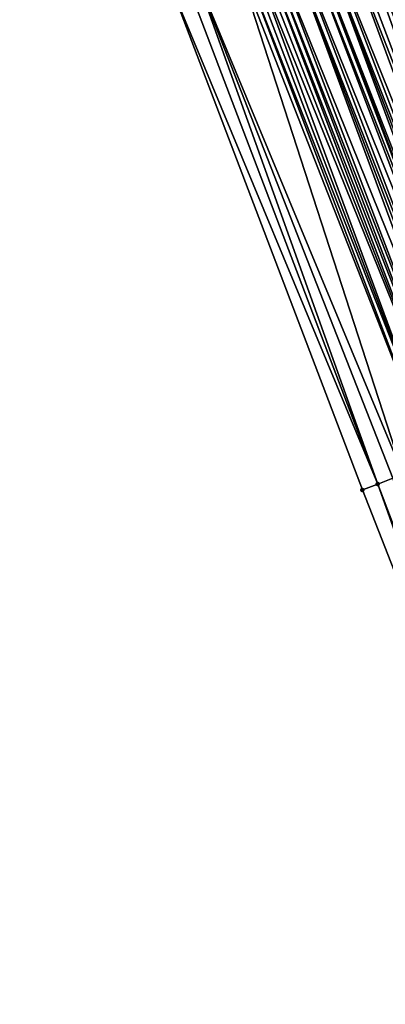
# Model space of a CAD drawing. Header units: feet. Extents: x 2004186 to 2014793, y 836912 to 864902.
# Tile 334 of 656: x 2010346 to 2010359, y 847912 to 847948. Entities that reach past the tile are written whole.
import ezdxf

# ---------------------------------------------------------------- set-up
doc = ezdxf.new("R2010")
doc.units = ezdxf.units.FT
doc.header["$LTSCALE"] = 100
doc.header["$MEASUREMENT"] = 0
for name, color, linetype, lineweight in [('EP_Travel Lane', 5, 'Continuous', 40), ('Road Shots', 4, 'Continuous', 200), ('Road X-Section', 30, 'Continuous', 13)]:
    doc.layers.add(name, color=color, linetype=linetype, lineweight=lineweight)
doc.layers.add('I-77 SB_MM21-27-Surface-Border', color=7, linetype='Continuous')
doc.layers.add('I-77 SB_MM21-27-Surface-TIN', color=7, linetype='Continuous')

msp = doc.modelspace()

# ---------------------------------------------------------------- linework, layer by layer
at = {"layer": 'EP_Travel Lane'}
msp.add_polyline3d([(2010411.27561073, 847801.6155537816, 431.5946390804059), (2010404.664397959, 847820.4911271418, 431.5215384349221), (2010398.053152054, 847839.3667951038, 431.4753545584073), (2010391.291403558, 847857.8650233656, 431.416789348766), (2010384.405827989, 847876.6421531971, 431.3169357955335), (2010377.520197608, 847895.4194325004, 431.2697150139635), (2010370.634593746, 847914.1966394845, 431.1969690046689), (2010363.638101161, 847932.5998166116, 431.1206597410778), (2010356.528513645, 847951.2935980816, 431.1153276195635), (2010349.418995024, 847969.9871984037, 431.0514817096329), (2010342.428434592, 847988.3403477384, 430.9910314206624), (2010335.069173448, 848006.9369856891, 430.9005451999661), (2010327.709890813, 848025.5336779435, 430.8292895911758), (2010320.350612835, 848044.1303584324, 430.7538676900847), (2010313.096629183, 848062.3908315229, 430.6781007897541), (2010305.390469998, 848080.8465041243, 430.5989821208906), (2010297.684316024, 848099.3021642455, 430.5160583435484)], dxfattribs=at)
at = {"layer": 'I-77 SB_MM21-27-Surface-Border', "color": 3, "linetype": 'ByBlock', "lineweight": -2}
msp.add_polyline3d([(2010407.113855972, 847800.1508731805, 431.433307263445), (2010401.986137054, 847819.5486046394, 431.4328845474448), (2010394.028547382, 847837.9504286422, 431.3309332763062), (2010387.102347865, 847856.3315577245, 431.2563549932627), (2010380.604963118, 847875.2507694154, 431.1648142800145), (2010372.980670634, 847893.7575748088, 431.0657531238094), (2010365.732000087, 847912.4018871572, 430.9826047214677), (2010358.568744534, 847930.6702650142, 430.9181466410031), (2010351.456411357, 847949.3628909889, 430.8815903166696), (2010344.717938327, 847968.1977442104, 430.8386513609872), (2010337.570430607, 847986.4083957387, 430.760817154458), (2010331.111513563, 848005.3630545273, 430.7032324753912), (2010323.165819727, 848023.7265324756, 430.6018029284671), (2010316.892724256, 848042.7551530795, 430.5724557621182), (2010309.267378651, 848060.8033689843, 430.4866649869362), (2010301.796048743, 848079.3564190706, 430.4260753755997), (2010293.216183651, 848097.4499587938, 430.3221133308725)], dxfattribs=at)
at = {"layer": 'I-77 SB_MM21-27-Surface-TIN', "color": 128, "linetype": 'ByBlock', "lineweight": -2}
for points in [[(2010360.054570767, 847952.6357576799, 431.2659992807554), (2010359.119979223, 847952.2800349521, 431.2318461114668), (2010365.671559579, 847933.3739698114, 431.2461286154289)], [(2010359.119979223, 847952.2800349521, 431.2318461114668), (2010358.746146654, 847952.1377352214, 431.2147523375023), (2010365.671559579, 847933.3739698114, 431.2461286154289)], [(2010358.185388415, 847951.9243102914, 431.1970693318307), (2010357.811543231, 847951.782043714, 431.190671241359), (2010364.92389472, 847933.0893696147, 431.2117036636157)], [(2010358.746146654, 847952.1377352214, 431.2147523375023), (2010358.185388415, 847951.9243102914, 431.1970693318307), (2010365.671559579, 847933.3739698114, 431.2461286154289)], [(2010358.185388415, 847951.9243102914, 431.1970693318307), (2010364.92389472, 847933.0893696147, 431.2117036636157), (2010365.671559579, 847933.3739698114, 431.2461286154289)], [(2010357.063868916, 847951.4974683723, 431.1642650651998), (2010356.876958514, 847951.4263030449, 431.1507298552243), (2010364.176242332, 847932.8047366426, 431.1667048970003)], [(2010357.624622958, 847951.7109043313, 431.185506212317), (2010357.063868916, 847951.4974683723, 431.1642650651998), (2010364.550070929, 847932.9470468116, 431.1871663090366)], [(2010357.063868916, 847951.4974683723, 431.1642650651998), (2010364.176242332, 847932.8047366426, 431.1667048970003), (2010364.550070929, 847932.9470468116, 431.1871663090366)], [(2010357.811543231, 847951.782043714, 431.190671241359), (2010357.624622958, 847951.7109043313, 431.185506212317), (2010364.92389472, 847933.0893696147, 431.2117036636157)], [(2010357.624622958, 847951.7109043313, 431.185506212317), (2010364.550070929, 847932.9470468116, 431.1871663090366), (2010364.92389472, 847933.0893696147, 431.2117036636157)], [(2010356.316235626, 847951.212785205, 431.1030727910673), (2010355.942389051, 847951.0705222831, 431.0978540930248), (2010363.428596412, 847932.5200866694, 431.1162212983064)], [(2010356.503150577, 847951.2839385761, 431.1127507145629), (2010356.316235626, 847951.212785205, 431.1030727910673), (2010363.615519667, 847932.5912182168, 431.118858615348)], [(2010356.316235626, 847951.212785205, 431.1030727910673), (2010363.428596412, 847932.5200866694, 431.1162212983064), (2010363.615519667, 847932.5912182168, 431.118858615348)], [(2010356.503150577, 847951.2839385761, 431.1127507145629), (2010363.638101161, 847932.5998166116, 431.1206597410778), (2010356.528513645, 847951.2935980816, 431.1153276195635)], [(2010356.503150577, 847951.2839385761, 431.1127507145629), (2010363.615519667, 847932.5912182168, 431.118858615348), (2010363.638101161, 847932.5998166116, 431.1206597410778)], [(2010356.876958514, 847951.4263030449, 431.1507298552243), (2010356.528513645, 847951.2935980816, 431.1153276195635), (2010363.802428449, 847932.6623877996, 431.1337666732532)], [(2010363.802428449, 847932.6623877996, 431.1337666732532), (2010356.528513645, 847951.2935980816, 431.1153276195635), (2010363.638101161, 847932.5998166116, 431.1206597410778)], [(2010356.876958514, 847951.4263030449, 431.1507298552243), (2010363.989333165, 847932.7335680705, 431.152122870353), (2010364.176242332, 847932.8047366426, 431.1667048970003)], [(2010356.876958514, 847951.4263030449, 431.1507298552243), (2010363.802428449, 847932.6623877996, 431.1337666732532), (2010363.989333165, 847932.7335680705, 431.152122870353)], [(2010355.007843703, 847950.7146781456, 431.0245322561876), (2010354.820928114, 847950.6435264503, 431.0153950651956), (2010362.120176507, 847932.0220531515, 431.0614060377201)], [(2010355.194754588, 847950.7858422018, 431.0376573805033), (2010355.007843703, 847950.7146781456, 431.0245322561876), (2010362.307088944, 847932.0932131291, 431.0732153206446)], [(2010355.007843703, 847950.7146781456, 431.0245322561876), (2010362.120176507, 847932.0220531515, 431.0614060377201), (2010362.307088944, 847932.0932131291, 431.0732153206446)], [(2010355.755473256, 847950.9993711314, 431.0888921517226), (2010355.194754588, 847950.7858422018, 431.0376573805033), (2010362.6809091, 847932.2355454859, 431.1008348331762)], [(2010355.194754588, 847950.7858422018, 431.0376573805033), (2010362.307088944, 847932.0932131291, 431.0732153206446), (2010362.6809091, 847932.2355454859, 431.1008348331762)], [(2010355.942389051, 847951.0705222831, 431.0978540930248), (2010355.755473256, 847950.9993711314, 431.0888921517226), (2010363.054742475, 847932.3778430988, 431.1172454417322)], [(2010355.755473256, 847950.9993711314, 431.0888921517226), (2010362.867821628, 847932.3067052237, 431.1125667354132), (2010363.054742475, 847932.3778430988, 431.1172454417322)], [(2010355.755473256, 847950.9993711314, 431.0888921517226), (2010362.6809091, 847932.2355454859, 431.1008348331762), (2010362.867821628, 847932.3067052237, 431.1125667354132)], [(2010355.942389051, 847951.0705222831, 431.0978540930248), (2010363.054742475, 847932.3778430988, 431.1172454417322), (2010363.428596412, 847932.5200866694, 431.1162212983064)], [(2010354.073233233, 847950.35900516, 431.0064266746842), (2010353.886318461, 847950.2878513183, 430.9965968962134), (2010361.185572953, 847931.6663619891, 431.0374359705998)], [(2010354.260152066, 847950.4301483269, 431.0128125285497), (2010354.073233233, 847950.35900516, 431.0064266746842), (2010361.372492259, 847931.7375039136, 431.0434211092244)], [(2010354.073233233, 847950.35900516, 431.0064266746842), (2010361.185572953, 847931.6663619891, 431.0374359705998), (2010361.372492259, 847931.7375039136, 431.0434211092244)], [(2010354.447081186, 847950.5012644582, 431.0104762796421), (2010354.260152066, 847950.4301483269, 431.0128125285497), (2010361.372492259, 847931.7375039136, 431.0434211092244)], [(2010354.63400727, 847950.572388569, 431.0107144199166), (2010354.447081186, 847950.5012644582, 431.0104762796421), (2010361.933259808, 847931.9509043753, 431.0532104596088)], [(2010354.447081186, 847950.5012644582, 431.0104762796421), (2010361.372492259, 847931.7375039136, 431.0434211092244), (2010361.933259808, 847931.9509043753, 431.0532104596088)], [(2010354.820928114, 847950.6435264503, 431.0153950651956), (2010354.63400727, 847950.572388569, 431.0107144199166), (2010361.933259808, 847931.9509043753, 431.0532104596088)], [(2010354.820928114, 847950.6435264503, 431.0153950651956), (2010361.933259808, 847931.9509043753, 431.0532104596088), (2010362.120176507, 847932.0220531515, 431.0614060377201)], [(2010353.886318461, 847950.2878513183, 430.9965968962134), (2010352.39099057, 847949.7186461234, 430.9261983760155), (2010360.06407553, 847931.2394620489, 430.9859130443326)], [(2010353.886318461, 847950.2878513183, 430.9965968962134), (2010360.06407553, 847931.2394620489, 430.9859130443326), (2010361.185572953, 847931.6663619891, 431.0374359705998)], [(2010352.39099057, 847949.7186461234, 430.9261983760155), (2010352.017157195, 847949.5763485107, 430.9097878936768), (2010359.12949503, 847930.8837102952, 430.9423953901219)], [(2010352.39099057, 847949.7186461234, 430.9261983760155), (2010359.690245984, 847931.0971543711, 430.9662553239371), (2010360.06407553, 847931.2394620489, 430.9859130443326)], [(2010352.39099057, 847949.7186461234, 430.9261983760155), (2010359.12949503, 847930.8837102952, 430.9423953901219), (2010359.690245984, 847931.0971543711, 430.9662553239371)], [(2010352.017157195, 847949.5763485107, 430.9097878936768), (2010351.456411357, 847949.3628909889, 430.8815903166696), (2010359.12949503, 847930.8837102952, 430.9423953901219)], [(2010351.456411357, 847949.3628909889, 430.8815903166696), (2010358.568744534, 847930.6702650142, 430.9181466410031), (2010359.12949503, 847930.8837102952, 430.9423953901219)], [(2010359.12949503, 847930.8837102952, 430.9423953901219), (2010358.568744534, 847930.6702650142, 430.9181466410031), (2010365.732000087, 847912.4018871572, 430.9826047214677)], [(2010359.690245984, 847931.0971543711, 430.9662553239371), (2010359.12949503, 847930.8837102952, 430.9423953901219), (2010366.107620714, 847912.5393976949, 430.9998084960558)], [(2010359.12949503, 847930.8837102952, 430.9423953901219), (2010365.732000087, 847912.4018871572, 430.9826047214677), (2010366.107620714, 847912.5393976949, 430.9998084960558)]]:
    msp.add_3dface(points, dxfattribs=at)
at = {"layer": 'Road Shots', "lineweight": 100}
for p in [(2010359.12949503, 847930.8837102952, 430.9423953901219), (2010358.568744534, 847930.6702650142, 430.9181466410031)]:
    msp.add_point(p, dxfattribs=at)
at = {"layer": 'Road X-Section', "extrusion": (0.3556149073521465, -0.9346266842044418, 0.003316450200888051), "elevation": -77583.72549778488, "flags": 128}
msp.add_lwpolyline([(2180483.541344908, 688.2244935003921), (2180484.141344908, 688.2487423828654), (2180484.741344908, 688.2726024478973), (2180485.141344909, 688.2922602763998), (2180486.341344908, 688.3437834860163), (2180486.541344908, 688.3497686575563), (2180487.141344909, 688.359558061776), (2180487.341344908, 688.3677536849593), (2180487.541344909, 688.3795630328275), (2180487.941344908, 688.4071826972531), (2180488.141344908, 688.4189146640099), (2180488.341344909, 688.4235933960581), (2180488.741344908, 688.4225692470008), (2180488.941344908, 688.4252065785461), (2180489.141344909, 688.4401147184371), (2180489.341344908, 688.4584710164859), (2180489.541344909, 688.4730531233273), (2180489.941344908, 688.4935146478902), (2180490.341344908, 688.5180521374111), (2180491.141344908, 688.5524772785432), (2180494.141344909, 688.6718446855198), (2180495.941344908, 688.7342107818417), (2180496.541344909, 688.7588585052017), (2180497.741344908, 688.8182213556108), (2180498.341344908, 688.8416873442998), (2180498.541344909, 688.846968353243), (2180499.141344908, 688.8677759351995), (2180499.541344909, 688.8859528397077), (2180500.141344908, 688.9157220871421), (2180500.741344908, 688.9392865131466), (2180501.141344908, 688.950132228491), (2180501.341344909, 688.962708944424), (2180501.941344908, 688.9905642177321), (2180502.941344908, 689.0254801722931), (2180503.741344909, 689.0519745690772), (2180506.341344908, 689.1427592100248), (2180507.141344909, 689.1739736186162), (2180508.541344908, 689.2194111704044), (2180509.741344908, 689.2622889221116), (2180511.141344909, 689.3220695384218), (2180511.741344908, 689.3490748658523), (2180512.141344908, 689.3640800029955), (2180513.141344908, 689.3926579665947), (2180513.741344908, 689.414540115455), (2180514.341344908, 689.4357353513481), (2180515.941344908, 689.4932750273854), (2180517.141344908, 689.5450948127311), (2180518.341344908, 689.597083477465), (2180521.341344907, 689.7143933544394), (2180522.941344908, 689.777324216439), (2180523.741344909, 689.8124954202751), (2180524.541344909, 689.8348926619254), (2180524.941344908, 689.8401955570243), (2180525.141344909, 689.8480538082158), (2180525.341344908, 689.8708315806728), (2180525.541344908, 689.8958711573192), (2180525.741344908, 689.9112125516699), (2180525.941344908, 689.9163361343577), (2180526.141344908, 689.9143393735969), (2180526.341344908, 689.9172468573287), (2180526.941344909, 689.935083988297), (2180527.341344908, 689.9496025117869), (2180527.541344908, 689.9658119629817), (2180527.741344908, 689.977858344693), (2180529.141344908, 690.0252587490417), (2180529.941344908, 690.0521753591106), (2180530.141344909, 690.0568649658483), (2180530.941344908, 690.0846821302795), (2180531.541344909, 690.1053476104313), (2180531.741344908, 690.1150514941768), (2180531.941344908, 690.1290075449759), (2180532.141344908, 690.1302895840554), (2180532.341344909, 690.1339980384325), (2180533.541344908, 690.1714663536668)], dxfattribs=at)

doc.saveas('drawing.dxf')
